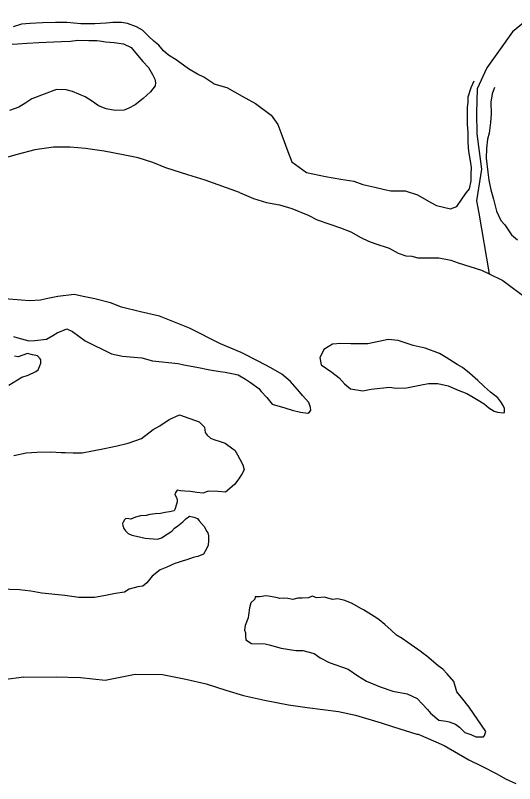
# Model space of a CAD drawing. Extents: x 31699 to 244310, y -8841 to 11474.
# Drawn here: x 102314.2 to 102416, y 2117.7 to 2274.6 of the extents above; entities that cross this region are included whole.
import ezdxf

# ---------------------------------------------------------------- set-up
doc = ezdxf.new("R2010")
doc.units = 0
doc.layers.add('R_Draft', color=7, linetype='Continuous')
doc.layers.add('R_Logo', color=7, linetype='Continuous')

msp = doc.modelspace()

# ---------------------------------------------------------------- linework, layer by layer
at = {"layer": 'R_Draft'}
for points in [[(102354.61, 2260.59), (102352.59, 2261.95), (102351.31, 2262.52), (102349.48, 2263.67), (102346.97, 2265.48), (102345.41, 2266.44), (102344.39, 2267.28), (102343.43, 2268.45), (102342.41, 2269.29), (102341.31, 2270.33), (102340.09, 2271.5), (102338.87, 2272.2), (102337.05, 2272.89), (102335.78, 2273.12), (102334.05, 2273.08), (102332.65, 2272.97), (102330.33, 2272.84), (102327.53, 2272.83), (102324.66, 2273.09), (102322.33, 2273.1), (102319.67, 2273.02), (102317.14, 2272.89), (102315.41, 2272.78), (102313.7, 2272.2)], [(102313.52, 2268.65), (102314.59, 2268.75), (102316.58, 2268.87), (102318.91, 2269), (102320.44, 2269.11), (102322.03, 2269.15), (102323.56, 2269.19), (102325.43, 2269.31), (102326.89, 2269.48), (102329.15, 2269.41), (102330.75, 2269.45), (102331.29, 2269.33), (102332.55, 2269.16), (102334.29, 2269.01), (102336.23, 2268.73), (102337.78, 2267.97), (102338.74, 2266.86), (102340.18, 2265.16), (102341.28, 2263.92), (102342.12, 2262.48), (102342.61, 2261.55), (102342.76, 2260.82), (102342.65, 2260.15), (102341.75, 2258.93), (102340.25, 2257.55), (102338.62, 2256.31), (102337.3, 2255.6), (102336.32, 2255.18), (102334.52, 2255.13), (102332.65, 2255.48), (102331.1, 2256.11), (102329.88, 2256.94), (102328.39, 2257.9), (102325.83, 2259.04), (102324.49, 2259.33), (102322.55, 2259.42), (102317.48, 2257.54), (102316.3, 2256.71), (102314.86, 2255.8), (102312.94, 2255.15)], [(102354.61, 2260.59), (102357.3, 2259.8), (102360.41, 2258.08), (102363.11, 2256.55), (102366.31, 2254.17), (102367.69, 2252.27), (102368.49, 2250.09), (102369.71, 2246.78), (102370.57, 2244.67), (102373.56, 2242.48), (102377.38, 2241.65), (102380.52, 2241.13), (102383.2, 2240.67), (102385.01, 2240.05), (102387.5, 2239.45), (102389.44, 2238.97), (102390.71, 2238.74), (102393.64, 2238.75), (102396.2, 2237.88), (102398.91, 2236.36), (102400.06, 2235.72), (102402.94, 2235.06), (102404.19, 2235.5), (102405.34, 2237.2), (102406.18, 2238.42), (102406.76, 2239.17), (102407.11, 2240.78), (102407.14, 2242.05), (102407.17, 2243.52), (102406.92, 2245.25), (102406.62, 2246.77), (102406.5, 2248.57), (102406.51, 2250.71), (102406.4, 2252.24), (102406.34, 2254.31), (102406.37, 2255.78), (102406.48, 2256.78), (102406.51, 2257.92), (102407.13, 2259.8), (102407.75, 2261.22)], [(102354.61, 2260.59), (102357.3, 2259.8), (102360.41, 2258.08), (102363.11, 2256.55), (102366.31, 2254.17), (102367.69, 2252.27), (102368.49, 2250.09), (102369.71, 2246.78), (102370.57, 2244.67), (102373.56, 2242.48), (102377.38, 2241.65), (102380.52, 2241.13), (102383.2, 2240.67), (102385.01, 2240.05), (102387.5, 2239.45), (102389.44, 2238.97), (102390.71, 2238.74), (102393.64, 2238.75), (102396.2, 2237.88), (102398.91, 2236.36), (102400.06, 2235.72), (102402.94, 2235.06), (102404.19, 2235.5), (102405.34, 2237.2), (102406.18, 2238.42), (102406.76, 2239.17), (102407.11, 2240.78), (102407.14, 2242.05), (102407.17, 2243.52), (102406.92, 2245.25), (102406.62, 2246.77), (102406.5, 2248.57), (102406.51, 2250.71), (102406.4, 2252.24), (102406.34, 2254.31), (102406.37, 2255.78), (102406.48, 2256.78), (102406.51, 2257.92), (102407.13, 2259.8), (102407.75, 2261.22)], [(102411.86, 2259.8), (102411.42, 2258.52), (102411.14, 2256.84), (102411.2, 2254.37), (102411.05, 2252.7), (102410.78, 2250.49), (102410.48, 2249.28), (102410.26, 2247.34), (102410.18, 2245.4), (102410.53, 2242.54), (102410.71, 2240.88), (102411.16, 2238.95), (102411.68, 2237.03), (102412.28, 2234.58), (102413.2, 2232.67), (102414.02, 2231.76), (102415.34, 2229.72), (102416.57, 2228.75)], [(102411.86, 2259.8), (102411.42, 2258.52), (102411.14, 2256.84), (102411.2, 2254.37), (102411.05, 2252.7), (102410.78, 2250.49), (102410.48, 2249.28), (102410.26, 2247.34), (102410.18, 2245.4), (102410.53, 2242.54), (102410.71, 2240.88), (102411.16, 2238.95), (102411.68, 2237.03), (102412.28, 2234.58), (102413.2, 2232.67), (102414.02, 2231.76), (102415.34, 2229.72), (102416.57, 2228.75)], [(102374.41, 2193.92), (102374.33, 2194.52), (102374.04, 2195.51), (102372.73, 2196.94), (102372.11, 2197.66), (102370.26, 2199.81), (102368.48, 2201.3), (102366.25, 2202.58), (102363.82, 2203.91), (102360.24, 2205.75), (102355.99, 2207.51), (102349.64, 2210.67), (102343.58, 2213.11), (102339.69, 2214.01), (102335.8, 2214.97), (102333.58, 2215.85), (102330.36, 2216.69), (102328.35, 2217.11), (102326.14, 2217.58), (102322.82, 2217.16), (102320.43, 2216.69), (102319.31, 2216.4), (102317.05, 2216.27), (102315.31, 2216.42), (102312.04, 2216.67)], [(102374.41, 2193.92), (102374.33, 2194.52), (102374.04, 2195.51), (102372.73, 2196.94), (102372.11, 2197.66), (102370.26, 2199.81), (102368.48, 2201.3), (102366.25, 2202.58), (102363.82, 2203.91), (102360.24, 2205.75), (102355.99, 2207.51), (102349.64, 2210.67), (102343.58, 2213.11), (102339.69, 2214.01), (102335.8, 2214.97), (102333.58, 2215.85), (102330.36, 2216.69), (102328.35, 2217.11), (102326.14, 2217.58), (102322.82, 2217.16), (102320.43, 2216.69), (102319.31, 2216.4), (102317.05, 2216.27), (102315.31, 2216.42), (102312.04, 2216.67)], [(102313.78, 2208.97), (102314.65, 2208.73), (102316.87, 2208.12), (102318.13, 2208.16), (102320.52, 2208.42), (102321.77, 2209.19), (102322.69, 2209.75), (102324.66, 2210.53), (102325.81, 2210.03), (102328.39, 2208.1), (102333.73, 2205.44), (102336.01, 2204.97), (102339.95, 2204.6), (102342.1, 2203.99), (102347.37, 2203.47), (102348.51, 2203.17), (102351.19, 2202.7), (102353.8, 2202.17), (102355.95, 2201.83), (102356.95, 2201.72), (102358.62, 2201.37), (102359.63, 2201.13), (102361.12, 2200.3), (102362.14, 2199.59), (102363.83, 2198.37), (102364.32, 2197.78), (102365.42, 2196.55), (102365.97, 2195.83), (102366.52, 2195.17), (102369.14, 2194.44), (102370.62, 2193.95), (102372.29, 2193.53), (102373.83, 2193.3), (102374.16, 2193.51), (102374.29, 2193.71), (102374.41, 2193.92)], [(102313.78, 2208.97), (102314.65, 2208.73), (102316.87, 2208.12), (102318.13, 2208.16), (102320.52, 2208.42), (102321.77, 2209.19), (102322.69, 2209.75), (102324.66, 2210.53), (102325.81, 2210.03), (102328.39, 2208.1), (102333.73, 2205.44), (102336.01, 2204.97), (102339.95, 2204.6), (102342.1, 2203.99), (102347.37, 2203.47), (102348.51, 2203.17), (102351.19, 2202.7), (102353.8, 2202.17), (102355.95, 2201.83), (102356.95, 2201.72), (102358.62, 2201.37), (102359.63, 2201.13), (102361.12, 2200.3), (102362.14, 2199.59), (102363.83, 2198.37), (102364.32, 2197.78), (102365.42, 2196.55), (102365.97, 2195.83), (102366.52, 2195.17), (102369.14, 2194.44), (102370.62, 2193.95), (102372.29, 2193.53), (102373.83, 2193.3), (102374.16, 2193.51), (102374.29, 2193.71), (102374.41, 2193.92)], [(102406.8, 2201.5), (102405.35, 2202.63), (102404.27, 2203.26), (102402.03, 2204.67), (102400.68, 2205.5), (102397.72, 2206.62), (102395.3, 2207.16), (102392.21, 2208.15), (102390.21, 2208.36), (102386.04, 2207.51), (102382.57, 2207.49), (102380.57, 2207.57), (102378.84, 2207.45), (102377.07, 2206.34), (102376.82, 2205.73), (102376.25, 2204.71), (102376.56, 2203.19), (102378.73, 2201.71), (102380.23, 2200.55), (102381.26, 2199.31), (102382.49, 2198.27), (102385.03, 2197.87), (102386.75, 2198.25), (102390.47, 2198.62)], [(102406.8, 2201.5), (102405.35, 2202.63), (102404.27, 2203.26), (102402.03, 2204.67), (102400.68, 2205.5), (102397.72, 2206.62), (102395.3, 2207.16), (102392.21, 2208.15), (102390.21, 2208.36), (102386.04, 2207.51), (102382.57, 2207.49), (102380.57, 2207.57), (102378.84, 2207.45), (102377.07, 2206.34), (102376.82, 2205.73), (102376.25, 2204.71), (102376.56, 2203.19), (102378.73, 2201.71), (102380.23, 2200.55), (102381.26, 2199.31), (102382.49, 2198.27), (102385.03, 2197.87), (102386.75, 2198.25), (102390.47, 2198.62)], [(102312.85, 2199.07), (102315.47, 2200.68), (102316.79, 2201.11), (102318.31, 2201.82), (102318.83, 2202.17), (102319.08, 2202.84), (102319.14, 2202.98), (102319.33, 2203.52), (102319.37, 2204.25), (102319.23, 2204.45), (102318.69, 2205.03), (102317.68, 2205.27), (102316.61, 2205.51), (102314.76, 2204.86), (102313.96, 2204.97)], [(102312.85, 2199.07), (102315.47, 2200.68), (102316.79, 2201.11), (102318.31, 2201.82), (102318.83, 2202.17), (102319.08, 2202.84), (102319.14, 2202.98), (102319.33, 2203.52), (102319.37, 2204.25), (102319.23, 2204.45), (102318.69, 2205.03), (102317.68, 2205.27), (102316.61, 2205.51), (102314.76, 2204.86), (102313.96, 2204.97)], [(102408.49, 2199.97), (102406.8, 2201.5)], [(102408.49, 2199.97), (102406.8, 2201.5)], [(102390.47, 2198.62), (102391.81, 2198.46), (102393.94, 2198.51), (102396.99, 2199.13), (102398.45, 2199.37), (102400.31, 2199.42), (102402.46, 2198.94), (102404.48, 2198.06), (102406.23, 2197.38), (102407.52, 2196.61), (102408.53, 2195.97), (102409.75, 2195.27), (102410.71, 2194.43), (102411.79, 2193.72), (102412.46, 2193.54), (102413.67, 2193.37), (102413.93, 2193.45), (102413.91, 2194.31), (102413.63, 2194.91), (102413.14, 2195.63), (102412.58, 2196.48), (102411.09, 2197.64), (102410.47, 2198.16), (102409.72, 2198.87), (102408.49, 2199.97)], [(102390.47, 2198.62), (102391.81, 2198.46), (102393.94, 2198.51), (102396.99, 2199.13), (102398.45, 2199.37), (102400.31, 2199.42), (102402.46, 2198.94), (102404.48, 2198.06), (102406.23, 2197.38), (102407.52, 2196.61), (102408.53, 2195.97), (102409.75, 2195.27), (102410.71, 2194.43), (102411.79, 2193.72), (102412.46, 2193.54), (102413.67, 2193.37), (102413.93, 2193.45), (102413.91, 2194.31), (102413.63, 2194.91), (102413.14, 2195.63), (102412.58, 2196.48), (102411.09, 2197.64), (102410.47, 2198.16), (102409.72, 2198.87), (102408.49, 2199.97)], [(102313.84, 2184.68), (102316.36, 2185.22), (102318.56, 2185.34), (102321.42, 2185.42), (102323.49, 2185.27), (102324.29, 2185.3), (102325.95, 2185.21), (102327.75, 2185.26), (102329.87, 2185.65), (102332.32, 2186.11), (102334.91, 2186.65), (102337.16, 2187.18), (102339.86, 2188.18), (102342.28, 2189.98), (102343.59, 2190.75), (102345.55, 2192.01), (102347.66, 2193), (102351.63, 2191.57), (102352.72, 2190.47), (102352.89, 2189.4), (102353.3, 2188.81), (102353.98, 2188.23), (102354.66, 2187.98), (102355.94, 2187.55), (102356.94, 2187.18), (102358.51, 2186.08), (102358.92, 2185.76), (102359.47, 2184.84), (102359.96, 2183.92), (102360.53, 2182.8), (102360.82, 2181.74), (102360.38, 2180.86), (102359.8, 2180.04), (102359.36, 2179.37), (102358.84, 2178.75), (102357.02, 2177.17)], [(102313.84, 2184.68), (102316.36, 2185.22), (102318.56, 2185.34), (102321.42, 2185.42), (102323.49, 2185.27), (102324.29, 2185.3), (102325.95, 2185.21), (102327.75, 2185.26), (102329.87, 2185.65), (102332.32, 2186.11), (102334.91, 2186.65), (102337.16, 2187.18), (102339.86, 2188.18), (102342.28, 2189.98), (102343.59, 2190.75), (102345.55, 2192.01), (102347.66, 2193), (102351.63, 2191.57), (102352.72, 2190.47), (102352.89, 2189.4), (102353.3, 2188.81), (102353.98, 2188.23), (102354.66, 2187.98), (102355.94, 2187.55), (102356.94, 2187.18), (102358.51, 2186.08), (102358.92, 2185.76), (102359.47, 2184.84), (102359.96, 2183.92), (102360.53, 2182.8), (102360.82, 2181.74), (102360.38, 2180.86), (102359.8, 2180.04), (102359.36, 2179.37), (102358.84, 2178.75), (102357.02, 2177.17)], [(102357.02, 2177.17), (102355.48, 2177.33), (102353.55, 2177.41), (102353.15, 2177.26), (102352.43, 2176.98), (102351.16, 2177.14), (102349.89, 2177.31), (102348.75, 2177.41), (102347.82, 2177.45), (102347.15, 2177.64), (102346.76, 2177.02), (102346.7, 2176.76), (102346.92, 2176.23), (102347.13, 2175.7), (102347.14, 2175.23), (102346.84, 2174.09), (102346.65, 2173.68), (102346.53, 2173.41), (102345.6, 2173.19), (102344.74, 2173.03), (102343.74, 2172.87), (102342.68, 2172.78), (102341.55, 2172.61), (102340.82, 2172.46), (102339.69, 2172.36), (102338.64, 2172.13), (102337.71, 2171.71), (102337.31, 2171.76), (102336.71, 2171.82), (102336.39, 2171.54), (102336.13, 2171.07), (102336.01, 2170.8), (102336.08, 2170.4), (102336.3, 2169.8), (102336.65, 2169.28), (102337.13, 2168.76), (102337.94, 2168.44), (102338.88, 2168.2), (102340.62, 2167.78), (102343.16, 2167.58), (102343.95, 2167.87), (102345.13, 2168.64), (102346.04, 2169.26), (102346.62, 2169.88), (102347.28, 2170.3), (102348.32, 2171.13), (102348.91, 2171.74), (102349.69, 2172.3), (102350.56, 2172.12), (102351.3, 2171.81), (102351.65, 2171.35), (102352.68, 2170.18), (102353.24, 2169.19), (102353.38, 2168.93), (102353.53, 2168.26), (102353.54, 2167.73), (102353.56, 2167.26), (102353.51, 2166.39), (102353.13, 2165.65), (102352.56, 2164.57), (102351.38, 2164.07), (102350.39, 2163.84), (102349.13, 2163.41), (102348.41, 2163.19), (102347.35, 2162.82), (102346.69, 2162.61), (102345.04, 2161.9), (102343.66, 2161.32), (102342.09, 2160.08), (102341, 2158.72), (102340.15, 2158.03), (102339.16, 2157.87), (102337.37, 2157.42), (102336.39, 2156.79), (102334.6, 2156.48), (102332.21, 2156.01), (102330.29, 2155.69), (102327.09, 2155.67), (102324.22, 2156.13), (102319.54, 2156.6), (102317.33, 2157.01), (102314.99, 2157.28), (102311.06, 2157.38)], [(102357.02, 2177.17), (102355.48, 2177.33), (102353.55, 2177.41), (102353.15, 2177.26), (102352.43, 2176.98), (102351.16, 2177.14), (102349.89, 2177.31), (102348.75, 2177.41), (102347.82, 2177.45), (102347.15, 2177.64), (102346.76, 2177.02), (102346.7, 2176.76), (102346.92, 2176.23), (102347.13, 2175.7), (102347.14, 2175.23), (102346.84, 2174.09), (102346.65, 2173.68), (102346.53, 2173.41), (102345.6, 2173.19), (102344.74, 2173.03), (102343.74, 2172.87), (102342.68, 2172.78), (102341.55, 2172.61), (102340.82, 2172.46), (102339.69, 2172.36), (102338.64, 2172.13), (102337.71, 2171.71), (102337.31, 2171.76), (102336.71, 2171.82), (102336.39, 2171.54), (102336.13, 2171.07), (102336.01, 2170.8), (102336.08, 2170.4), (102336.3, 2169.8), (102336.65, 2169.28), (102337.13, 2168.76), (102337.94, 2168.44), (102338.88, 2168.2), (102340.62, 2167.78), (102343.16, 2167.58), (102343.95, 2167.87), (102345.13, 2168.64), (102346.04, 2169.26), (102346.62, 2169.88), (102347.28, 2170.3), (102348.32, 2171.13), (102348.91, 2171.74), (102349.69, 2172.3), (102350.56, 2172.12), (102351.3, 2171.81), (102351.65, 2171.35), (102352.68, 2170.18), (102353.24, 2169.19), (102353.38, 2168.93), (102353.53, 2168.26), (102353.54, 2167.73), (102353.56, 2167.26), (102353.51, 2166.39), (102353.13, 2165.65), (102352.56, 2164.57), (102351.38, 2164.07), (102350.39, 2163.84), (102349.13, 2163.41), (102348.41, 2163.19), (102347.35, 2162.82), (102346.69, 2162.61), (102345.04, 2161.9), (102343.66, 2161.32), (102342.09, 2160.08), (102341, 2158.72), (102340.15, 2158.03), (102339.16, 2157.87), (102337.37, 2157.42), (102336.39, 2156.79), (102334.6, 2156.48), (102332.21, 2156.01), (102330.29, 2155.69), (102327.09, 2155.67), (102324.22, 2156.13), (102319.54, 2156.6), (102317.33, 2157.01), (102314.99, 2157.28), (102311.06, 2157.38)], [(102378.87, 2155.26), (102377.19, 2155.75), (102375.66, 2155.64), (102374.72, 2155.95), (102373.93, 2155.6), (102372.66, 2155.56), (102371.8, 2155.54), (102371.47, 2155.46), (102370.74, 2155.31), (102369.73, 2155.48), (102368.93, 2155.53), (102368.07, 2155.51), (102367.6, 2155.63), (102366.19, 2155.92), (102365.32, 2156.03), (102363.93, 2155.8), (102363.06, 2155.84), (102363.01, 2155.37), (102362.16, 2154.61), (102361.92, 2153.61), (102361.7, 2152.06), (102361.65, 2151.53), (102361.02, 2149.98), (102360.92, 2149.04), (102361.06, 2148.51), (102361.08, 2147.78), (102361.17, 2147.05), (102362.32, 2146.28), (102365.12, 2146.22), (102365.93, 2146.04), (102368.34, 2145.37), (102371.36, 2144.85), (102372.82, 2144.89), (102375.1, 2144.28), (102376.33, 2143.38), (102378.15, 2142.43), (102382.05, 2141.07), (102384.02, 2139.72), (102385.78, 2138.63), (102388.55, 2137.44), (102391.17, 2136.57), (102394.05, 2136.05), (102396.14, 2135.1), (102397.1, 2134), (102398.2, 2132.82), (102398.82, 2132.11), (102400.52, 2130.68), (102401.99, 2130.46), (102402.66, 2130.34), (102403.94, 2129.84), (102404.76, 2129.2), (102405.85, 2128.16), (102407.06, 2127.72), (102408.08, 2127.22), (102409.61, 2127.26), (102409.87, 2127.53), (102410.11, 2128.34), (102406.71, 2133.32)], [(102378.87, 2155.26), (102377.19, 2155.75), (102375.66, 2155.64), (102374.72, 2155.95), (102373.93, 2155.6), (102372.66, 2155.56), (102371.8, 2155.54), (102371.47, 2155.46), (102370.74, 2155.31), (102369.73, 2155.48), (102368.93, 2155.53), (102368.07, 2155.51), (102367.6, 2155.63), (102366.19, 2155.92), (102365.32, 2156.03), (102363.93, 2155.8), (102363.06, 2155.84), (102363.01, 2155.37), (102362.16, 2154.61), (102361.92, 2153.61), (102361.7, 2152.06), (102361.65, 2151.53), (102361.02, 2149.98), (102360.92, 2149.04), (102361.06, 2148.51), (102361.08, 2147.78), (102361.17, 2147.05), (102362.32, 2146.28), (102365.12, 2146.22), (102365.93, 2146.04), (102368.34, 2145.37), (102371.36, 2144.85), (102372.82, 2144.89), (102375.1, 2144.28), (102376.33, 2143.38), (102378.15, 2142.43), (102382.05, 2141.07), (102384.02, 2139.72), (102385.78, 2138.63), (102388.55, 2137.44), (102391.17, 2136.57), (102394.05, 2136.05), (102396.14, 2135.1), (102397.1, 2134), (102398.2, 2132.82), (102398.82, 2132.11), (102400.52, 2130.68), (102401.99, 2130.46), (102402.66, 2130.34), (102403.94, 2129.84), (102404.76, 2129.2), (102405.85, 2128.16), (102407.06, 2127.72), (102408.08, 2127.22), (102409.61, 2127.26), (102409.87, 2127.53), (102410.11, 2128.34), (102406.71, 2133.32)], [(102406.71, 2133.32), (102405.13, 2135.28), (102404.23, 2136.46), (102403.57, 2138.57), (102402.26, 2140.14), (102401.37, 2141.05), (102400.42, 2141.76), (102398.1, 2143.7), (102397.35, 2144.28), (102396.94, 2144.6), (102395.59, 2145.57), (102394.23, 2146.53), (102393.07, 2147.3), (102391.86, 2148), (102390.83, 2149.04), (102389.53, 2150.21), (102388.37, 2151.11), (102387.9, 2151.5), (102386.27, 2152.53), (102385.19, 2153.16), (102384.65, 2153.42), (102382.82, 2154.5), (102381.34, 2155.06), (102379.93, 2155.42), (102378.87, 2155.26)], [(102406.71, 2133.32), (102405.13, 2135.28), (102404.23, 2136.46), (102403.57, 2138.57), (102402.26, 2140.14), (102401.37, 2141.05), (102400.42, 2141.76), (102398.1, 2143.7), (102397.35, 2144.28), (102396.94, 2144.6), (102395.59, 2145.57), (102394.23, 2146.53), (102393.07, 2147.3), (102391.86, 2148), (102390.83, 2149.04), (102389.53, 2150.21), (102388.37, 2151.11), (102387.9, 2151.5), (102386.27, 2152.53), (102385.19, 2153.16), (102384.65, 2153.42), (102382.82, 2154.5), (102381.34, 2155.06), (102379.93, 2155.42), (102378.87, 2155.26)], [(102315.88, 2139.42), (102311.72, 2138.89), (102308.72, 2139.01), (102304.78, 2139.3), (102300.97, 2139.8), (102298.1, 2140.19), (102294.76, 2140.71), (102290.95, 2141.2), (102287.15, 2141.3), (102282.96, 2141.19), (102279.63, 2140.97), (102276.39, 2140.28), (102271.03, 2139.07), (102266.98, 2138.36), (102262.22, 2137.23), (102257.48, 2134.97), (102247.91, 2131.84), (102239.59, 2129.22)], [(102315.88, 2139.42), (102322.47, 2139.53), (102327.41, 2139.33), (102332.48, 2138.8), (102338.58, 2140.03), (102344.18, 2139.98), (102348.93, 2139.04), (102353.09, 2138.09), (102357.05, 2136.79), (102360.68, 2135.69), (102364.97, 2134.73), (102369.86, 2133.8), (102373.67, 2133.23), (102380.09, 2132.4), (102383.51, 2131.69), (102388.75, 2130.1), (102391.3, 2129.3), (102396.07, 2127.76), (102396.34, 2127.77), (102399.91, 2126.2), (102401.6, 2125.51), (102406.67, 2122.57), (102409.31, 2121.24), (102412.35, 2119.66), (102414.11, 2118.64), (102416.26, 2117.69)], [(102315.88, 2139.42), (102322.47, 2139.53), (102327.41, 2139.33), (102332.48, 2138.8), (102338.58, 2140.03), (102344.18, 2139.98), (102348.93, 2139.04), (102353.09, 2138.09), (102357.05, 2136.79), (102360.68, 2135.69), (102364.97, 2134.73), (102369.86, 2133.8), (102373.67, 2133.23), (102380.09, 2132.4), (102383.51, 2131.69), (102388.75, 2130.1), (102391.3, 2129.3), (102396.07, 2127.76), (102396.34, 2127.77), (102399.91, 2126.2), (102401.6, 2125.51), (102406.67, 2122.57), (102409.31, 2121.24), (102412.35, 2119.66), (102414.11, 2118.64), (102416.26, 2117.69)]]:
    msp.add_lwpolyline(points, dxfattribs=at)
at = {"layer": 'R_Logo'}
for points in [[(102419.65, 2274.55), (102415.54, 2271.17), (102412.72, 2267.16), (102410.35, 2263.83), (102408.33, 2259.57), (102408.2, 2254.56), (102408.25, 2250.35), (102409.25, 2243.17), (102408.22, 2236.67), (102408.69, 2234.15), (102410.76, 2221.79), (102413.6, 2220.4), (102418.7, 2216.6)], [(102419.65, 2274.55), (102415.54, 2271.17), (102412.72, 2267.16), (102410.35, 2263.83), (102408.33, 2259.57), (102408.2, 2254.56), (102408.25, 2250.35), (102409.25, 2243.17), (102408.22, 2236.67), (102408.69, 2234.15), (102410.76, 2221.79), (102413.6, 2220.4), (102418.7, 2216.6)], [(102359.88, 2238.38), (102352.87, 2240.93), (102349.31, 2241.97), (102344.82, 2243.39), (102342.19, 2244.52), (102339.17, 2245.44), (102336.15, 2246.09), (102332.27, 2246.86), (102328.46, 2247.36), (102325.33, 2247.61), (102321.93, 2247.65), (102318.15, 2247.08), (102314.51, 2246.12), (102311.14, 2245.16)], [(102359.88, 2238.38), (102362.71, 2237.18), (102365.4, 2236.32), (102368.01, 2235.86), (102370.56, 2235.13), (102373.86, 2233.75), (102375.69, 2232.79), (102380.46, 2231.19), (102382.61, 2230.38), (102384.64, 2229.23), (102386.2, 2228.47), (102387.48, 2227.97), (102390.43, 2227.05), (102392.26, 2226.03), (102393.81, 2225.47), (102395.01, 2225.37), (102396.22, 2225.07), (102398.41, 2225.06), (102400.55, 2225.05), (102402.96, 2224.58), (102404.44, 2224.02), (102409.21, 2222.55), (102410.76, 2221.79)], [(102359.88, 2238.38), (102362.71, 2237.18), (102365.4, 2236.32), (102368.01, 2235.86), (102370.56, 2235.13), (102373.86, 2233.75), (102375.69, 2232.79), (102380.46, 2231.19), (102382.61, 2230.38), (102384.64, 2229.23), (102386.2, 2228.47), (102387.48, 2227.97), (102390.43, 2227.05), (102392.26, 2226.03), (102393.81, 2225.47), (102395.01, 2225.37), (102396.22, 2225.07), (102398.41, 2225.06), (102400.55, 2225.05), (102402.96, 2224.58), (102404.44, 2224.02), (102409.21, 2222.55), (102410.76, 2221.79)]]:
    msp.add_lwpolyline(points, dxfattribs=at)

doc.saveas('drawing.dxf')
